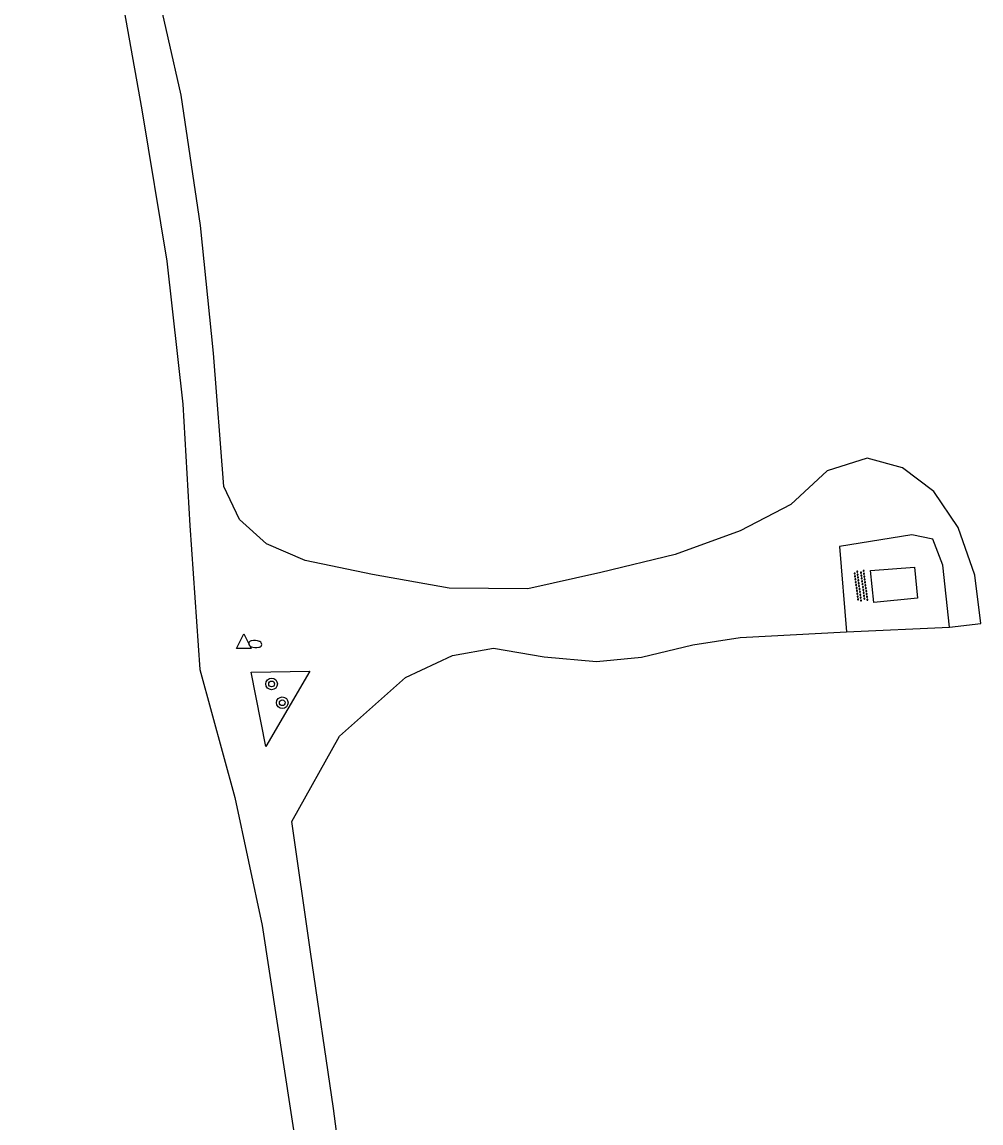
# Model space of a CAD drawing. Extents: x 128999 to 131010, y 395498 to 399007.
# Drawn here: x 129239.4 to 129305.4, y 395954.5 to 396030.3 of the extents above; entities that cross this region are included whole.
import ezdxf

# ---------------------------------------------------------------- set-up
doc = ezdxf.new("R2010")
doc.units = 0
for name, color, linetype in [('gg-knt-onverhard', 7, 'Continuous'), ('gg-kwrk-betonelement', 7, 'Continuous'), ('gt-symb-boom', 7, 'Continuous'), ('gt-symb-brandkraan', 7, 'Continuous'), ('gt-symb-overige verharding', 7, 'Continuous'), ('gt-symb-waterafsluiter', 7, 'Continuous')]:
    doc.layers.add(name, color=color, linetype=linetype)

# ---------------------------------------------------------------- blocks, each defined once
blk = doc.blocks.new('gt0-BOOM')
at = {"layer": 'gt-symb-boom'}
for radius in [0.4, 0.2]:
    blk.add_circle((0, 0), radius, dxfattribs=at)
blk = doc.blocks.new('gt0-BR')
at = {"layer": 'gt-symb-brandkraan'}
for centre, radius, start, end in [((-0.244, 0), 0.206, 107.56694, 252.43307), ((0.599, -2.664), 3, 106.89205, 107.56694), ((0, -0.691), 0.938, 73.10799, 106.89205), ((-0.599, -2.664), 3, 72.43309, 73.10799), ((0.244, 0), 0.206, 287.56695, 72.43309), ((0.599, 2.664), 3, 252.43307, 253.10797), ((0, 0.691), 0.938, 253.10797, 286.89206), ((-0.599, 2.664), 3, 286.89206, 287.56695)]:
    blk.add_arc(centre, radius, start, end, dxfattribs=at)
blk = doc.blocks.new('gt0-WAFSL')
at = {"layer": 'gt-symb-waterafsluiter'}
for p, q in [((-0.5, -0.333), (0, 0.667)), ((0, 0.667), (0.5, -0.333)), ((0.5, -0.333), (-0.5, -0.333))]:
    blk.add_line(p, q, dxfattribs=at)
blk = doc.blocks.new('gt0-OVH')
at = {"layer": 'gt-symb-overige verharding'}
for points in [[(-0.972, 0.298), (-0.967, 0.308), (-0.965, 0.319), (-0.966, 0.33), (-0.971, 0.34), (-0.978, 0.348), (-0.988, 0.353), (-0.999, 0.355), (-1.01, 0.354), (-1.02, 0.349), (-1.028, 0.342), (-1.033, 0.332), (-1.035, 0.321), (-1.034, 0.31), (-1.029, 0.3), (-1.022, 0.292), (-1.012, 0.287), (-1.001, 0.285), (-0.99, 0.286), (-0.98, 0.291)], [(-0.872, 0.106), (-0.867, 0.116), (-0.865, 0.126), (-0.866, 0.137), (-0.871, 0.147), (-0.878, 0.156), (-0.888, 0.161), (-0.899, 0.163), (-0.91, 0.162), (-0.92, 0.157), (-0.928, 0.15), (-0.933, 0.14), (-0.935, 0.129), (-0.934, 0.118), (-0.929, 0.108), (-0.922, 0.1), (-0.912, 0.095), (-0.901, 0.092), (-0.89, 0.094), (-0.88, 0.098)], [(-0.772, 0.298), (-0.767, 0.308), (-0.765, 0.319), (-0.766, 0.33), (-0.771, 0.34), (-0.778, 0.348), (-0.788, 0.353), (-0.799, 0.355), (-0.81, 0.354), (-0.82, 0.349), (-0.828, 0.342), (-0.833, 0.332), (-0.835, 0.321), (-0.834, 0.31), (-0.829, 0.3), (-0.822, 0.292), (-0.812, 0.287), (-0.801, 0.285), (-0.79, 0.286), (-0.78, 0.291)], [(-0.672, 0.106), (-0.667, 0.116), (-0.665, 0.126), (-0.666, 0.137), (-0.671, 0.147), (-0.678, 0.156), (-0.688, 0.161), (-0.699, 0.163), (-0.71, 0.162), (-0.72, 0.157), (-0.728, 0.15), (-0.733, 0.14), (-0.735, 0.129), (-0.734, 0.118), (-0.729, 0.108), (-0.722, 0.1), (-0.712, 0.095), (-0.701, 0.092), (-0.69, 0.094), (-0.68, 0.098)], [(-0.572, 0.298), (-0.567, 0.308), (-0.565, 0.319), (-0.566, 0.33), (-0.571, 0.34), (-0.578, 0.348), (-0.588, 0.353), (-0.599, 0.355), (-0.61, 0.354), (-0.62, 0.349), (-0.628, 0.342), (-0.633, 0.332), (-0.635, 0.321), (-0.634, 0.31), (-0.629, 0.3), (-0.622, 0.292), (-0.612, 0.287), (-0.601, 0.285), (-0.59, 0.286), (-0.58, 0.291)], [(-0.472, 0.106), (-0.467, 0.116), (-0.465, 0.126), (-0.466, 0.137), (-0.471, 0.147), (-0.478, 0.156), (-0.488, 0.161), (-0.499, 0.163), (-0.51, 0.162), (-0.52, 0.157), (-0.528, 0.15), (-0.533, 0.14), (-0.535, 0.129), (-0.534, 0.118), (-0.529, 0.108), (-0.522, 0.1), (-0.512, 0.095), (-0.501, 0.092), (-0.49, 0.094), (-0.48, 0.098)], [(-0.372, 0.298), (-0.367, 0.308), (-0.365, 0.319), (-0.366, 0.33), (-0.371, 0.34), (-0.378, 0.348), (-0.388, 0.353), (-0.399, 0.355), (-0.41, 0.354), (-0.42, 0.349), (-0.428, 0.342), (-0.433, 0.332), (-0.435, 0.321), (-0.434, 0.31), (-0.429, 0.3), (-0.422, 0.292), (-0.412, 0.287), (-0.401, 0.285), (-0.39, 0.286), (-0.38, 0.291)], [(-0.272, 0.106), (-0.267, 0.116), (-0.265, 0.126), (-0.266, 0.137), (-0.271, 0.147), (-0.278, 0.156), (-0.288, 0.161), (-0.299, 0.163), (-0.31, 0.162), (-0.32, 0.157), (-0.328, 0.15), (-0.333, 0.14), (-0.335, 0.129), (-0.334, 0.118), (-0.329, 0.108), (-0.322, 0.1), (-0.312, 0.095), (-0.301, 0.092), (-0.29, 0.094), (-0.28, 0.098)], [(-0.172, 0.298), (-0.167, 0.308), (-0.165, 0.319), (-0.166, 0.33), (-0.171, 0.34), (-0.178, 0.348), (-0.188, 0.353), (-0.199, 0.355), (-0.21, 0.354), (-0.22, 0.349), (-0.228, 0.342), (-0.233, 0.332), (-0.235, 0.321), (-0.234, 0.31), (-0.229, 0.3), (-0.222, 0.292), (-0.212, 0.287), (-0.201, 0.285), (-0.19, 0.286), (-0.18, 0.291)], [(-0.072, 0.106), (-0.067, 0.116), (-0.065, 0.126), (-0.066, 0.137), (-0.071, 0.147), (-0.078, 0.156), (-0.088, 0.161), (-0.099, 0.163), (-0.11, 0.162), (-0.12, 0.157), (-0.128, 0.15), (-0.133, 0.14), (-0.135, 0.129), (-0.134, 0.118), (-0.129, 0.108), (-0.122, 0.1), (-0.112, 0.095), (-0.101, 0.092), (-0.09, 0.094), (-0.08, 0.098)], [(0.028, 0.298), (0.033, 0.308), (0.035, 0.319), (0.034, 0.33), (0.029, 0.34), (0.022, 0.348), (0.012, 0.353), (0.001, 0.355), (-0.01, 0.354), (-0.02, 0.349), (-0.028, 0.342), (-0.033, 0.332), (-0.035, 0.321), (-0.034, 0.31), (-0.029, 0.3), (-0.022, 0.292), (-0.012, 0.287), (-0.001, 0.285), (0.01, 0.286), (0.02, 0.291)], [(0.128, 0.106), (0.133, 0.116), (0.135, 0.126), (0.134, 0.137), (0.129, 0.147), (0.122, 0.156), (0.112, 0.161), (0.101, 0.163), (0.09, 0.162), (0.08, 0.157), (0.072, 0.15), (0.067, 0.14), (0.065, 0.129), (0.066, 0.118), (0.071, 0.108), (0.078, 0.1), (0.088, 0.095), (0.099, 0.092), (0.11, 0.094), (0.12, 0.098)], [(0.228, 0.298), (0.233, 0.308), (0.235, 0.319), (0.234, 0.33), (0.229, 0.34), (0.222, 0.348), (0.212, 0.353), (0.201, 0.355), (0.19, 0.354), (0.18, 0.349), (0.172, 0.342), (0.167, 0.332), (0.165, 0.321), (0.166, 0.31), (0.171, 0.3), (0.178, 0.292), (0.188, 0.287), (0.199, 0.285), (0.21, 0.286), (0.22, 0.291)], [(0.328, 0.106), (0.333, 0.116), (0.335, 0.126), (0.334, 0.137), (0.329, 0.147), (0.322, 0.156), (0.312, 0.161), (0.301, 0.163), (0.29, 0.162), (0.28, 0.157), (0.272, 0.15), (0.267, 0.14), (0.265, 0.129), (0.266, 0.118), (0.271, 0.108), (0.278, 0.1), (0.288, 0.095), (0.299, 0.092), (0.31, 0.094), (0.32, 0.098)], [(0.428, 0.298), (0.433, 0.308), (0.435, 0.319), (0.434, 0.33), (0.429, 0.34), (0.422, 0.348), (0.412, 0.353), (0.401, 0.355), (0.39, 0.354), (0.38, 0.349), (0.372, 0.342), (0.367, 0.332), (0.365, 0.321), (0.366, 0.31), (0.371, 0.3), (0.378, 0.292), (0.388, 0.287), (0.399, 0.285), (0.41, 0.286), (0.42, 0.291)], [(0.528, 0.106), (0.533, 0.116), (0.535, 0.126), (0.534, 0.137), (0.529, 0.147), (0.522, 0.156), (0.512, 0.161), (0.501, 0.163), (0.49, 0.162), (0.48, 0.157), (0.472, 0.15), (0.467, 0.14), (0.465, 0.129), (0.466, 0.118), (0.471, 0.108), (0.478, 0.1), (0.488, 0.095), (0.499, 0.092), (0.51, 0.094), (0.52, 0.098)], [(0.628, 0.298), (0.633, 0.308), (0.635, 0.319), (0.634, 0.33), (0.629, 0.34), (0.622, 0.348), (0.612, 0.353), (0.601, 0.355), (0.59, 0.354), (0.58, 0.349), (0.572, 0.342), (0.567, 0.332), (0.565, 0.321), (0.566, 0.31), (0.571, 0.3), (0.578, 0.292), (0.588, 0.287), (0.599, 0.285), (0.61, 0.286), (0.62, 0.291)], [(0.728, 0.106), (0.733, 0.116), (0.735, 0.126), (0.734, 0.137), (0.729, 0.147), (0.722, 0.156), (0.712, 0.161), (0.701, 0.163), (0.69, 0.162), (0.68, 0.157), (0.672, 0.15), (0.667, 0.14), (0.665, 0.129), (0.666, 0.118), (0.671, 0.108), (0.678, 0.1), (0.688, 0.095), (0.699, 0.092), (0.71, 0.094), (0.72, 0.098)], [(0.828, 0.298), (0.833, 0.308), (0.835, 0.319), (0.834, 0.33), (0.829, 0.34), (0.822, 0.348), (0.812, 0.353), (0.801, 0.355), (0.79, 0.354), (0.78, 0.349), (0.772, 0.342), (0.767, 0.332), (0.765, 0.321), (0.766, 0.31), (0.771, 0.3), (0.778, 0.292), (0.788, 0.287), (0.799, 0.285), (0.81, 0.286), (0.82, 0.291)], [(0.928, 0.106), (0.933, 0.116), (0.935, 0.126), (0.934, 0.137), (0.929, 0.147), (0.922, 0.156), (0.912, 0.161), (0.901, 0.163), (0.89, 0.162), (0.88, 0.157), (0.872, 0.15), (0.867, 0.14), (0.865, 0.129), (0.866, 0.118), (0.871, 0.108), (0.878, 0.1), (0.888, 0.095), (0.899, 0.092), (0.91, 0.094), (0.92, 0.098)], [(1.028, 0.298), (1.033, 0.308), (1.035, 0.319), (1.034, 0.33), (1.029, 0.34), (1.022, 0.348), (1.012, 0.353), (1.001, 0.355), (0.99, 0.354), (0.98, 0.349), (0.972, 0.342), (0.967, 0.332), (0.965, 0.321), (0.966, 0.31), (0.971, 0.3), (0.978, 0.292), (0.988, 0.287), (0.999, 0.285), (1.01, 0.286), (1.02, 0.291)], [(-0.972, -0.142), (-0.967, -0.132), (-0.965, -0.121), (-0.966, -0.11), (-0.971, -0.1), (-0.978, -0.092), (-0.988, -0.087), (-0.999, -0.085), (-1.01, -0.086), (-1.02, -0.091), (-1.028, -0.098), (-1.033, -0.108), (-1.035, -0.119), (-1.034, -0.13), (-1.029, -0.14), (-1.022, -0.148), (-1.012, -0.153), (-1.001, -0.155), (-0.99, -0.154), (-0.98, -0.149)], [(-0.872, -0.334), (-0.867, -0.324), (-0.865, -0.314), (-0.866, -0.303), (-0.871, -0.293), (-0.878, -0.284), (-0.888, -0.279), (-0.899, -0.277), (-0.91, -0.278), (-0.92, -0.283), (-0.928, -0.29), (-0.933, -0.3), (-0.935, -0.311), (-0.934, -0.322), (-0.929, -0.332), (-0.922, -0.34), (-0.912, -0.345), (-0.901, -0.348), (-0.89, -0.346), (-0.88, -0.342)], [(-0.772, -0.142), (-0.767, -0.132), (-0.765, -0.121), (-0.766, -0.11), (-0.771, -0.1), (-0.778, -0.092), (-0.788, -0.087), (-0.799, -0.085), (-0.81, -0.086), (-0.82, -0.091), (-0.828, -0.098), (-0.833, -0.108), (-0.835, -0.119), (-0.834, -0.13), (-0.829, -0.14), (-0.822, -0.148), (-0.812, -0.153), (-0.801, -0.155), (-0.79, -0.154), (-0.78, -0.149)], [(-0.672, -0.334), (-0.667, -0.324), (-0.665, -0.314), (-0.666, -0.303), (-0.671, -0.293), (-0.678, -0.284), (-0.688, -0.279), (-0.699, -0.277), (-0.71, -0.278), (-0.72, -0.283), (-0.728, -0.29), (-0.733, -0.3), (-0.735, -0.311), (-0.734, -0.322), (-0.729, -0.332), (-0.722, -0.34), (-0.712, -0.345), (-0.701, -0.348), (-0.69, -0.346), (-0.68, -0.342)], [(-0.572, -0.142), (-0.567, -0.132), (-0.565, -0.121), (-0.566, -0.11), (-0.571, -0.1), (-0.578, -0.092), (-0.588, -0.087), (-0.599, -0.085), (-0.61, -0.086), (-0.62, -0.091), (-0.628, -0.098), (-0.633, -0.108), (-0.635, -0.119), (-0.634, -0.13), (-0.629, -0.14), (-0.622, -0.148), (-0.612, -0.153), (-0.601, -0.155), (-0.59, -0.154), (-0.58, -0.149)], [(-0.472, -0.334), (-0.467, -0.324), (-0.465, -0.314), (-0.466, -0.303), (-0.471, -0.293), (-0.478, -0.284), (-0.488, -0.279), (-0.499, -0.277), (-0.51, -0.278), (-0.52, -0.283), (-0.528, -0.29), (-0.533, -0.3), (-0.535, -0.311), (-0.534, -0.322), (-0.529, -0.332), (-0.522, -0.34), (-0.512, -0.345), (-0.501, -0.348), (-0.49, -0.346), (-0.48, -0.342)], [(-0.372, -0.142), (-0.367, -0.132), (-0.365, -0.121), (-0.366, -0.11), (-0.371, -0.1), (-0.378, -0.092), (-0.388, -0.087), (-0.399, -0.085), (-0.41, -0.086), (-0.42, -0.091), (-0.428, -0.098), (-0.433, -0.108), (-0.435, -0.119), (-0.434, -0.13), (-0.429, -0.14), (-0.422, -0.148), (-0.412, -0.153), (-0.401, -0.155), (-0.39, -0.154), (-0.38, -0.149)], [(-0.272, -0.334), (-0.267, -0.324), (-0.265, -0.314), (-0.266, -0.303), (-0.271, -0.293), (-0.278, -0.284), (-0.288, -0.279), (-0.299, -0.277), (-0.31, -0.278), (-0.32, -0.283), (-0.328, -0.29), (-0.333, -0.3), (-0.335, -0.311), (-0.334, -0.322), (-0.329, -0.332), (-0.322, -0.34), (-0.312, -0.345), (-0.301, -0.348), (-0.29, -0.346), (-0.28, -0.342)], [(-0.172, -0.142), (-0.167, -0.132), (-0.165, -0.121), (-0.166, -0.11), (-0.171, -0.1), (-0.178, -0.092), (-0.188, -0.087), (-0.199, -0.085), (-0.21, -0.086), (-0.22, -0.091), (-0.228, -0.098), (-0.233, -0.108), (-0.235, -0.119), (-0.234, -0.13), (-0.229, -0.14), (-0.222, -0.148), (-0.212, -0.153), (-0.201, -0.155), (-0.19, -0.154), (-0.18, -0.149)], [(-0.072, -0.334), (-0.067, -0.324), (-0.065, -0.314), (-0.066, -0.303), (-0.071, -0.293), (-0.078, -0.284), (-0.088, -0.279), (-0.099, -0.277), (-0.11, -0.278), (-0.12, -0.283), (-0.128, -0.29), (-0.133, -0.3), (-0.135, -0.311), (-0.134, -0.322), (-0.129, -0.332), (-0.122, -0.34), (-0.112, -0.345), (-0.101, -0.348), (-0.09, -0.346), (-0.08, -0.342)], [(0.028, -0.142), (0.033, -0.132), (0.035, -0.121), (0.034, -0.11), (0.029, -0.1), (0.022, -0.092), (0.012, -0.087), (0.001, -0.085), (-0.01, -0.086), (-0.02, -0.091), (-0.028, -0.098), (-0.033, -0.108), (-0.035, -0.119), (-0.034, -0.13), (-0.029, -0.14), (-0.022, -0.148), (-0.012, -0.153), (-0.001, -0.155), (0.01, -0.154), (0.02, -0.149)], [(0.128, -0.334), (0.133, -0.324), (0.135, -0.314), (0.134, -0.303), (0.129, -0.293), (0.122, -0.284), (0.112, -0.279), (0.101, -0.277), (0.09, -0.278), (0.08, -0.283), (0.072, -0.29), (0.067, -0.3), (0.065, -0.311), (0.066, -0.322), (0.071, -0.332), (0.078, -0.34), (0.088, -0.345), (0.099, -0.348), (0.11, -0.346), (0.12, -0.342)], [(0.228, -0.142), (0.233, -0.132), (0.235, -0.121), (0.234, -0.11), (0.229, -0.1), (0.222, -0.092), (0.212, -0.087), (0.201, -0.085), (0.19, -0.086), (0.18, -0.091), (0.172, -0.098), (0.167, -0.108), (0.165, -0.119), (0.166, -0.13), (0.171, -0.14), (0.178, -0.148), (0.188, -0.153), (0.199, -0.155), (0.21, -0.154), (0.22, -0.149)], [(0.328, -0.334), (0.333, -0.324), (0.335, -0.314), (0.334, -0.303), (0.329, -0.293), (0.322, -0.284), (0.312, -0.279), (0.301, -0.277), (0.29, -0.278), (0.28, -0.283), (0.272, -0.29), (0.267, -0.3), (0.265, -0.311), (0.266, -0.322), (0.271, -0.332), (0.278, -0.34), (0.288, -0.345), (0.299, -0.348), (0.31, -0.346), (0.32, -0.342)], [(0.428, -0.142), (0.433, -0.132), (0.435, -0.121), (0.434, -0.11), (0.429, -0.1), (0.422, -0.092), (0.412, -0.087), (0.401, -0.085), (0.39, -0.086), (0.38, -0.091), (0.372, -0.098), (0.367, -0.108), (0.365, -0.119), (0.366, -0.13), (0.371, -0.14), (0.378, -0.148), (0.388, -0.153), (0.399, -0.155), (0.41, -0.154), (0.42, -0.149)], [(0.528, -0.334), (0.533, -0.324), (0.535, -0.314), (0.534, -0.303), (0.529, -0.293), (0.522, -0.284), (0.512, -0.279), (0.501, -0.277), (0.49, -0.278), (0.48, -0.283), (0.472, -0.29), (0.467, -0.3), (0.465, -0.311), (0.466, -0.322), (0.471, -0.332), (0.478, -0.34), (0.488, -0.345), (0.499, -0.348), (0.51, -0.346), (0.52, -0.342)], [(0.628, -0.142), (0.633, -0.132), (0.635, -0.121), (0.634, -0.11), (0.629, -0.1), (0.622, -0.092), (0.612, -0.087), (0.601, -0.085), (0.59, -0.086), (0.58, -0.091), (0.572, -0.098), (0.567, -0.108), (0.565, -0.119), (0.566, -0.13), (0.571, -0.14), (0.578, -0.148), (0.588, -0.153), (0.599, -0.155), (0.61, -0.154), (0.62, -0.149)], [(0.728, -0.334), (0.733, -0.324), (0.735, -0.314), (0.734, -0.303), (0.729, -0.293), (0.722, -0.284), (0.712, -0.279), (0.701, -0.277), (0.69, -0.278), (0.68, -0.283), (0.672, -0.29), (0.667, -0.3), (0.665, -0.311), (0.666, -0.322), (0.671, -0.332), (0.678, -0.34), (0.688, -0.345), (0.699, -0.348), (0.71, -0.346), (0.72, -0.342)], [(0.828, -0.142), (0.833, -0.132), (0.835, -0.121), (0.834, -0.11), (0.829, -0.1), (0.822, -0.092), (0.812, -0.087), (0.801, -0.085), (0.79, -0.086), (0.78, -0.091), (0.772, -0.098), (0.767, -0.108), (0.765, -0.119), (0.766, -0.13), (0.771, -0.14), (0.778, -0.148), (0.788, -0.153), (0.799, -0.155), (0.81, -0.154), (0.82, -0.149)], [(0.928, -0.334), (0.933, -0.324), (0.935, -0.314), (0.934, -0.303), (0.929, -0.293), (0.922, -0.284), (0.912, -0.279), (0.901, -0.277), (0.89, -0.278), (0.88, -0.283), (0.872, -0.29), (0.867, -0.3), (0.865, -0.311), (0.866, -0.322), (0.871, -0.332), (0.878, -0.34), (0.888, -0.345), (0.899, -0.348), (0.91, -0.346), (0.92, -0.342)], [(1.028, -0.142), (1.033, -0.132), (1.035, -0.121), (1.034, -0.11), (1.029, -0.1), (1.022, -0.092), (1.012, -0.087), (1.001, -0.085), (0.99, -0.086), (0.98, -0.091), (0.972, -0.098), (0.967, -0.108), (0.965, -0.119), (0.966, -0.13), (0.971, -0.14), (0.978, -0.148), (0.988, -0.153), (0.999, -0.155), (1.01, -0.154), (1.02, -0.149)]]:
    blk.add_lwpolyline(points, close=True, dxfattribs=at)

msp = doc.modelspace()

# ---------------------------------------------------------------- linework, layer by layer
at = {"layer": 'gg-knt-onverhard'}
msp.add_line((129296.138, 395988.318), (129303.229, 395988.648), dxfattribs=at)
for points in [[(129239.398, 396088.508), (129241.223, 396064.784), (129242.568, 396053.407), (129244.005, 396042.937), (129246.02, 396033.389), (129247.634, 396024.257), (129249.374, 396013.846), (129250.456, 396003.984), (129250.954, 395995.647), (129251.632, 395985.721), (129254.048, 395976.912), (129255.92, 395968.116), (129258.436, 395951.792), (129259.654, 395941.798), (129260.057, 395932.78), (129260.872, 395918.846), (129263.677, 395906.835), (129266.728, 395890.74), (129268.935, 395875.211), (129272.223, 395859.257), (129275.696, 395842.079), (129280.232, 395815.86), (129283.301, 395798.417)], [(129303.229, 395988.648), (129305.398, 395988.903), (129304.965, 395992.224), (129303.823, 395995.512), (129302.149, 395997.974), (129299.997, 395999.614), (129297.57, 396000.271), (129294.808, 395999.413), (129292.318, 395997.09), (129288.816, 395995.275), (129284.345, 395993.642), (129279.224, 395992.414), (129274.214, 395991.274), (129268.796, 395991.329), (129263.531, 395992.27), (129258.883, 395993.241), (129256.232, 395994.389), (129254.356, 395996.053), (129253.287, 395998.337), (129252.585, 396007.511), (129251.687, 396016.299), (129250.36, 396025.258), (129248.573, 396033.182)], [(129303.229, 395988.648), (129302.782, 395992.915), (129302.081, 395994.702), (129300.633, 395994.997), (129295.659, 395994.19), (129296.138, 395988.318)], [(129262.03, 395946.346), (129260.841, 395955.517), (129259.252, 395966.289), (129257.959, 395975.27), (129261.248, 395981.137), (129265.783, 395985.184), (129269.019, 395986.689), (129271.852, 395987.2), (129275.327, 395986.612), (129278.942, 395986.278), (129282.037, 395986.587), (129285.575, 395987.417), (129288.832, 395987.927), (129296.138, 395988.318)], [(129255.168, 395985.538), (129259.199, 395985.611), (129256.17, 395980.418), (129255.168, 395985.538)]]:
    msp.add_lwpolyline(points, dxfattribs=at)
at = {"layer": 'gg-kwrk-betonelement'}
msp.add_lwpolyline([(129297.788, 395992.535), (129300.817, 395992.784), (129301.035, 395990.641), (129298.019, 395990.351), (129297.788, 395992.535)], dxfattribs=at)

# ---------------------------------------------------------------- block references
at = {"layer": 'gt-symb-boom'}
for p in [(129256.578, 395984.734), (129257.31, 395983.442)]:
    msp.add_blockref('gt0-BOOM', p, dxfattribs=at)
at = {"layer": 'gt-symb-brandkraan', "rotation": -4.710028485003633}
msp.add_blockref('gt0-BR', (129255.448, 395987.484), dxfattribs=at)
at = {"layer": 'gt-symb-overige verharding', "rotation": -82.41293093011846}
msp.add_blockref('gt0-OVH', (129297.13, 395991.486), dxfattribs=at)
at = {"layer": 'gt-symb-waterafsluiter'}
msp.add_blockref('gt0-WAFSL', (129254.67, 395987.512), dxfattribs=at)

doc.saveas('drawing.dxf')
